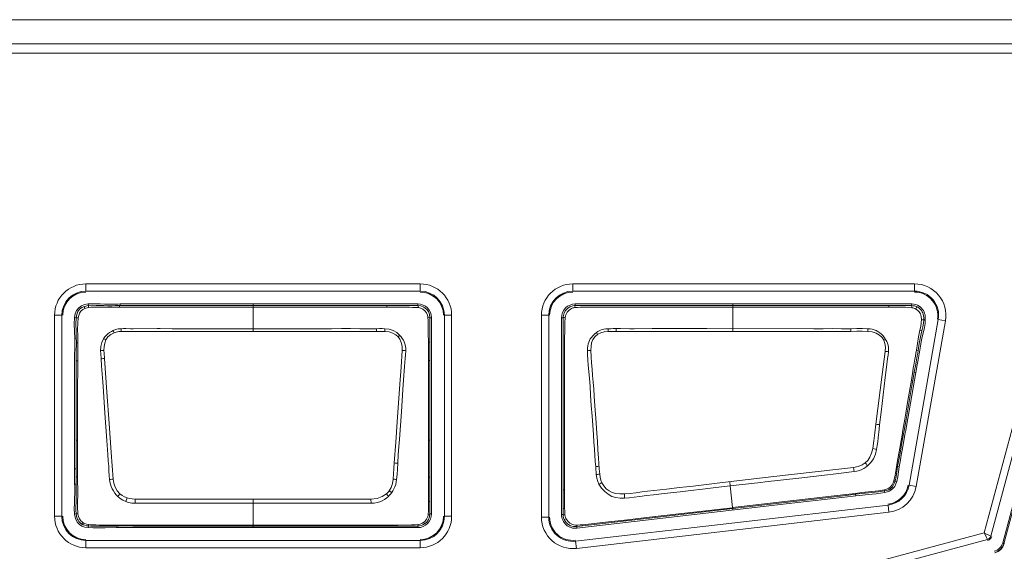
# Model space of a CAD drawing. Header units: millimetres. Extents: x 3925 to 5043, y -86 to 778.
# Tile 264 of 325: x 4816.37 to 4826.54, y 357.69 to 363.18. Entities that reach past the tile are written whole.
import ezdxf

# ---------------------------------------------------------------- set-up
doc = ezdxf.new("R2010")
doc.units = ezdxf.units.MM
doc.header["$LTSCALE"] = 46.255
doc.layers.add('A70-LETO-KEYDXF_CONTINUOUS_LINE', color=7, linetype='CONTINUOUS')
doc.layers.add('H30K-REAR-CODXF_CONTINUOUS_LINE', color=7, linetype='CONTINUOUS')

msp = doc.modelspace()

# ---------------------------------------------------------------- linework, layer by layer
at = {"layer": 'A70-LETO-KEYDXF_CONTINUOUS_LINE', "color": 7, "linetype": 'Continuous', "lineweight": 0}
for p, q in [((4817.0838, 360.2302), (4817.0819, 360.2467)), ((4817.4128, 360.2466), (4817.4131, 360.23)), ((4817.5817, 360.2466), (4817.5134, 360.2466)), ((4817.7119, 360.2468), (4817.5817, 360.2466)), ((4820.4838, 360.2468), (4817.7119, 360.2468)), ((4818.7838, 360.2468), (4818.7838, 359.9636)), ((4820.4838, 360.2468), (4820.4838, 360.2302)), ((4822.1089, 360.2468), (4824.5036, 360.2468)), ((4822.1089, 360.2468), (4822.1089, 360.2302)), ((4823.7338, 360.2468), (4823.7338, 359.9636)), ((4824.5036, 360.2468), (4824.7101, 360.2468)), ((4824.7101, 360.2468), (4824.816, 360.2468)), ((4825.5801, 360.2302), (4825.5813, 360.2467)), ((4817.4131, 360.23), (4817.365, 360.2292)), ((4817.4065, 360.2139), (4817.4063, 360.2299)), ((4817.6788, 360.2142), (4817.789, 360.2142)), ((4817.7881, 360.2302), (4817.679, 360.2301)), ((4818.0823, 360.23), (4817.7881, 360.2302)), ((4817.789, 360.2142), (4818.0833, 360.214)), ((4818.3876, 360.23), (4818.0823, 360.23)), ((4818.0833, 360.214), (4818.9454, 360.2141)), ((4820.4838, 360.2302), (4818.7838, 360.2301)), ((4820.2693, 360.2138), (4820.1659, 360.2141)), ((4822.1007, 360.23), (4822.0828, 360.2275)), ((4822.0944, 360.2083), (4822.1042, 360.2096)), ((4822.1089, 360.2302), (4822.1007, 360.23)), ((4822.1071, 360.2275), (4822.1089, 360.2302)), ((4822.1089, 360.2302), (4824.5047, 360.2301)), ((4822.3165, 360.2136), (4822.16, 360.2122)), ((4822.5073, 360.2142), (4822.3165, 360.2136)), ((4822.7166, 360.2141), (4822.5073, 360.2142)), ((4824.9299, 360.2142), (4823.2161, 360.2142)), ((4824.5047, 360.2301), (4824.7112, 360.2301)), ((4824.9939, 360.2142), (4824.9299, 360.2142)), ((4825.1541, 360.2141), (4824.9939, 360.2142)), ((4825.3942, 360.2124), (4825.2825, 360.2135)), ((4825.2918, 360.2302), (4825.3464, 360.2301)), ((4825.3464, 360.2301), (4825.3467, 360.2128)), ((4826.5201, 357.7818), (4827.1548, 360.1506)), ((4816.942, 360.1069), (4816.9584, 360.1048)), ((4820.6093, 360.1048), (4820.6092, 359.852)), ((4820.6093, 360.1048), (4820.6259, 360.1048)), ((4820.6259, 358.0798), (4820.6259, 360.1048)), ((4821.9668, 360.1048), (4821.9834, 360.1048)), ((4821.9668, 358.0731), (4821.9668, 360.1048)), ((4821.9835, 360.1088), (4821.9834, 360.1048)), ((4821.9835, 358.1366), (4821.9834, 360.1048)), ((4821.9839, 360.1153), (4821.9835, 360.1088)), ((4821.9936, 360.1084), (4822.005, 360.1098)), ((4825.7216, 360.0824), (4825.705, 360.083)), ((4826.531, 357.771), (4827.1651, 360.1373)), ((4817.349, 359.9499), (4817.3395, 359.9737)), ((4817.4226, 359.9916), (4817.4237, 359.9636)), ((4817.4237, 359.9636), (4819.0354, 359.9636)), ((4817.5452, 359.9912), (4817.5193, 359.9913)), ((4817.9497, 359.9916), (4817.823, 359.9918)), ((4818.269, 359.9916), (4817.9497, 359.9916)), ((4818.7379, 359.9916), (4818.269, 359.9916)), ((4819.5935, 359.9916), (4818.7379, 359.9916)), ((4820.0589, 359.9634), (4820.0587, 359.9914)), ((4820.1439, 359.9636), (4820.1451, 359.9916)), ((4820.5933, 359.852), (4820.5922, 359.9464)), ((4822.0009, 360.0206), (4821.9994, 359.838)), ((4822.4497, 359.9626), (4822.4483, 359.9905)), ((4822.5299, 359.992), (4822.53, 359.9642)), ((4823.7338, 359.9636), (4822.53, 359.9642)), ((4822.9039, 359.9919), (4823.0545, 359.9921)), ((4824.9535, 359.9636), (4824.9533, 359.9916)), ((4825.1289, 359.9916), (4825.1278, 359.9636)), ((4816.9426, 359.8873), (4816.9593, 359.8876)), ((4816.9598, 359.8467), (4816.9757, 359.847)), ((4816.9757, 359.847), (4816.9754, 359.8156)), ((4820.5933, 359.852), (4820.5932, 359.8115)), ((4820.5933, 359.852), (4820.6092, 359.852)), ((4820.6092, 359.852), (4820.6092, 359.6622)), ((4821.9994, 359.838), (4821.9989, 359.7466)), ((4816.9742, 359.7528), (4816.9737, 359.7211)), ((4821.9989, 359.7466), (4821.9983, 359.6138)), ((4825.6478, 359.7671), (4825.6292, 359.7703)), ((4816.942, 359.6328), (4816.9418, 359.685)), ((4816.9421, 359.569), (4816.942, 359.6328)), ((4816.9586, 359.658), (4816.9735, 359.6581)), ((4816.9737, 359.7211), (4816.9735, 359.7052)), ((4816.9735, 359.7052), (4816.9735, 359.5703)), ((4817.2207, 359.6092), (4817.2154, 359.6798)), ((4820.5942, 359.6621), (4820.6092, 359.6622)), ((4820.6092, 359.6622), (4820.6092, 358.0798)), ((4816.9417, 359.3439), (4816.9421, 359.569)), ((4816.9587, 359.595), (4816.9587, 359.4615)), ((4816.9735, 359.5703), (4816.973, 359.385)), ((4821.9983, 359.6138), (4821.9981, 359.4958)), ((4825.3216, 359.5948), (4825.3087, 359.4867)), ((4825.5776, 359.4595), (4825.5929, 359.5523)), ((4825.6081, 359.5416), (4825.5931, 359.4565)), ((4825.6228, 359.6258), (4825.6081, 359.5416)), ((4825.6245, 359.5387), (4825.6081, 359.5416)), ((4825.6386, 359.6198), (4825.6245, 359.5387)), ((4816.9587, 359.4615), (4816.9585, 358.8403)), ((4820.3374, 359.4641), (4820.3305, 359.3636)), ((4821.9981, 359.4958), (4821.9978, 359.0615)), ((4825.3087, 359.4867), (4825.2654, 359.129)), ((4825.5931, 359.4565), (4825.5775, 359.4595)), ((4816.9418, 358.7451), (4816.9417, 359.3439)), ((4816.973, 359.385), (4816.9728, 359.1806)), ((4820.3305, 359.3636), (4820.314, 359.1328)), ((4820.595, 358.8393), (4820.5948, 359.3872)), ((4816.9728, 359.1806), (4816.9727, 358.9569)), ((4820.314, 359.1328), (4820.2943, 358.8517)), ((4825.2654, 359.129), (4825.2493, 358.9987)), ((4817.2743, 358.8388), (4817.2546, 359.1194)), ((4821.9978, 359.0615), (4821.9978, 358.7505)), ((4825.5102, 359.0586), (4825.5208, 359.1206)), ((4816.9727, 358.9569), (4816.9727, 358.8403)), ((4816.9585, 358.8403), (4816.9727, 358.8403)), ((4816.9585, 358.8403), (4816.9588, 358.6423)), ((4816.9727, 358.8403), (4816.9731, 358.634)), ((4817.2851, 358.6915), (4817.2743, 358.8388)), ((4820.595, 358.8393), (4820.6092, 358.8393)), ((4825.4599, 358.7584), (4825.4736, 358.8389)), ((4825.4842, 358.8369), (4825.4736, 358.8389)), ((4820.5949, 358.6801), (4820.595, 358.7847)), ((4821.9978, 358.7505), (4821.9979, 358.6392)), ((4820.5947, 358.5401), (4820.5949, 358.6801)), ((4821.9979, 358.6392), (4821.9981, 358.4716)), ((4816.9419, 358.5459), (4816.9586, 358.5458)), ((4816.9729, 358.544), (4816.9725, 358.4832)), ((4820.5946, 358.4053), (4820.5947, 358.5401)), ((4824.9862, 358.5161), (4824.9592, 358.5126)), ((4824.9862, 358.516), (4824.9801, 358.559)), ((4825.4356, 358.5687), (4825.4201, 358.4658)), ((4825.4522, 358.566), (4825.4356, 358.5687)), ((4816.958, 358.4628), (4816.9725, 358.4628)), ((4816.9725, 358.4832), (4816.9725, 358.4628)), ((4820.5947, 358.4595), (4820.6092, 358.4595)), ((4821.9981, 358.4716), (4821.9986, 358.2976)), ((4824.4164, 358.4502), (4824.0691, 358.41)), ((4824.7114, 358.4842), (4824.4164, 358.4502)), ((4824.7713, 358.4913), (4824.7114, 358.4842)), ((4824.8823, 358.5044), (4824.7713, 358.4913)), ((4824.9592, 358.5126), (4824.8823, 358.5044)), ((4825.4201, 358.4658), (4825.4101, 358.4191)), ((4825.4101, 358.4191), (4825.4262, 358.4148)), ((4816.942, 358.3868), (4816.9586, 358.3871)), ((4820.1892, 358.3182), (4820.2143, 358.2999)), ((4820.5944, 358.3122), (4820.5946, 358.4053)), ((4821.9835, 358.3271), (4821.9984, 358.327)), ((4823.7036, 358.4113), (4823.7085, 358.3683)), ((4823.8018, 358.3791), (4823.7085, 358.3683)), ((4823.7085, 358.3683), (4823.7329, 358.144)), ((4824.0256, 358.405), (4823.8018, 358.3791)), ((4824.0691, 358.41), (4824.0256, 358.405)), ((4825.3046, 358.3001), (4825.3011, 358.3164)), ((4825.3672, 358.3239), (4825.3578, 358.3376)), ((4825.3625, 358.36), (4825.3723, 358.3493)), ((4817.4082, 358.2872), (4817.3874, 358.2602)), ((4817.4832, 358.2464), (4817.47, 358.2074)), ((4817.5659, 358.1893), (4817.5673, 358.2323)), ((4820.0004, 358.2323), (4817.5673, 358.2323)), ((4818.7838, 358.1893), (4818.7838, 358.2323)), ((4820.0004, 358.2323), (4820.0018, 358.1893)), ((4820.1595, 358.2873), (4820.1804, 358.2602)), ((4821.9986, 358.2976), (4821.9991, 358.2047)), ((4822.616, 358.2864), (4822.6184, 358.2435)), ((4823.7329, 358.144), (4824.9024, 358.2796)), ((4824.9034, 358.2706), (4823.7339, 358.1351)), ((4824.919, 358.2555), (4824.7093, 358.2311)), ((4824.9024, 358.2796), (4824.9034, 358.2706)), ((4825.0009, 358.2817), (4824.9034, 358.2706)), ((4825.0661, 358.2898), (4825.0009, 358.2817)), ((4825.0029, 358.265), (4825.0009, 358.2817)), ((4825.0653, 358.299), (4825.0988, 358.3031)), ((4825.0997, 358.2938), (4825.0661, 358.2898)), ((4825.0988, 358.3031), (4825.0997, 358.2938)), ((4817.6416, 358.1893), (4817.7472, 358.1892)), ((4817.7472, 358.1892), (4818.047, 358.1893)), ((4818.047, 358.1893), (4818.1469, 358.1893)), ((4818.1469, 358.1893), (4818.1827, 358.1893)), ((4818.1827, 358.1893), (4819.4543, 358.1893)), ((4818.7838, 357.9377), (4818.7838, 358.1893)), ((4819.5209, 358.1893), (4819.5852, 358.1893)), ((4819.5852, 358.1893), (4819.6473, 358.1893)), ((4819.6473, 358.1893), (4819.7938, 358.1892)), ((4819.7938, 358.1892), (4819.901, 358.1893)), ((4819.977, 358.1889), (4820.0018, 358.1893)), ((4821.9835, 358.1366), (4821.9994, 358.1368)), ((4821.9835, 358.0731), (4821.9835, 358.1366)), ((4821.9991, 358.2047), (4821.9994, 358.1368)), ((4824.1962, 358.1717), (4822.1252, 357.932)), ((4822.9328, 358.0513), (4823.7329, 358.1439)), ((4823.7338, 358.1351), (4822.9339, 358.0425)), ((4823.7338, 358.1355), (4823.7338, 358.144)), ((4823.7358, 358.1184), (4823.7338, 358.1351)), ((4823.7339, 358.1354), (4823.7339, 358.135)), ((4824.3756, 358.1925), (4824.1962, 358.1717)), ((4816.9585, 358.0797), (4816.9419, 358.0778)), ((4820.6259, 358.0798), (4820.6092, 358.0798)), ((4821.9835, 358.0731), (4821.9668, 358.0731)), ((4822.9339, 358.0425), (4822.1233, 357.9486)), ((4822.4831, 357.9998), (4822.5861, 358.0112)), ((4822.6299, 358.0073), (4822.6289, 358.016)), ((4822.7294, 358.0276), (4822.9328, 358.0513)), ((4822.9339, 358.0425), (4822.9329, 358.0512)), ((4817.0826, 357.9394), (4817.0839, 357.956)), ((4817.5117, 357.9548), (4817.4537, 357.9549)), ((4817.5117, 357.9548), (4817.5116, 357.9635)), ((4817.5968, 357.9631), (4817.5429, 357.9633)), ((4817.8246, 357.9631), (4817.5968, 357.9631)), ((4817.7058, 357.9545), (4817.7482, 357.9545)), ((4817.7482, 357.9545), (4817.8452, 357.9545)), ((4818.0121, 357.9377), (4817.7818, 357.9377)), ((4819.6235, 357.9631), (4817.8246, 357.9631)), ((4817.8452, 357.9545), (4820.0588, 357.9545)), ((4820.4838, 357.9377), (4818.0121, 357.9377)), ((4819.8349, 357.963), (4819.6235, 357.9631)), ((4820.0591, 357.9633), (4820.0588, 357.9545)), ((4820.4838, 357.9544), (4820.0588, 357.9545)), ((4820.4838, 357.9544), (4820.4838, 357.9377)), ((4822.1233, 357.9486), (4822.1252, 357.932)), ((4826.531, 357.771), (4826.5201, 357.7818))]:
    msp.add_line(p, q, dxfattribs=at)
for points in [[(4816.942, 360.1069), (4816.9491, 360.1453), (4816.9628, 360.1793), (4816.9838, 360.2065), (4817.0111, 360.2266), (4817.0444, 360.2399), (4817.0819, 360.2467)], [(4817.0819, 360.2467), (4817.1186, 360.2492), (4817.1595, 360.249), (4817.2045, 360.2472), (4817.2494, 360.2458), (4817.2897, 360.2453), (4817.3257, 360.2454), (4817.358, 360.2457), (4817.387, 360.2462), (4817.4128, 360.2467)], [(4817.5134, 360.2466), (4817.458, 360.2469), (4817.4344, 360.2469), (4817.4128, 360.2467)], [(4824.816, 360.2468), (4825.1274, 360.2468), (4825.2825, 360.2469)], [(4825.2825, 360.2469), (4825.3323, 360.2468), (4825.3887, 360.2466), (4825.4515, 360.2475), (4825.5187, 360.2488), (4825.5813, 360.2467)], [(4825.5813, 360.2467), (4825.602, 360.2446), (4825.6232, 360.24), (4825.6409, 360.2332), (4825.6569, 360.2243), (4825.6704, 360.2143), (4825.6826, 360.203), (4825.6929, 360.191), (4825.702, 360.1779), (4825.7093, 360.1639), (4825.7147, 360.1489), (4825.7185, 360.133), (4825.7208, 360.1169), (4825.7217, 360.0996), (4825.7216, 360.0824)], [(4817.0428, 360.2222), (4817.0169, 360.2108), (4816.9934, 360.1928), (4816.9752, 360.1676), (4816.9642, 360.1375), (4816.9584, 360.1048)], [(4816.9793, 360.1034), (4816.9848, 360.1282), (4816.9937, 360.1515), (4817.0072, 360.172), (4817.0249, 360.1879), (4817.047, 360.1996)], [(4817.047, 360.1996), (4817.0447, 360.2086), (4817.0432, 360.2156), (4817.0426, 360.2203), (4817.0428, 360.2222)], [(4817.0428, 360.2222), (4817.0558, 360.2256), (4817.0695, 360.2282), (4817.0838, 360.2302)], [(4817.0845, 360.2097), (4817.0702, 360.2068), (4817.0574, 360.2033), (4817.0458, 360.1991)], [(4817.0845, 360.2097), (4817.0837, 360.2204), (4817.0835, 360.2275), (4817.0838, 360.2302)], [(4817.0838, 360.2302), (4817.1244, 360.2327), (4817.1628, 360.2323), (4817.2035, 360.2306), (4817.2429, 360.2293), (4817.2834, 360.2287), (4817.3241, 360.2287), (4817.365, 360.2292)], [(4817.0845, 360.2097), (4817.1098, 360.2131), (4817.1386, 360.2146), (4817.1706, 360.2147), (4817.2062, 360.2136), (4817.2455, 360.2126), (4817.289, 360.2122), (4817.3329, 360.2125), (4817.3719, 360.2132), (4817.4065, 360.2139)], [(4817.4065, 360.2139), (4817.431, 360.2142), (4817.4562, 360.2143)], [(4817.4602, 360.2303), (4817.4358, 360.2302), (4817.4131, 360.23)], [(4817.4562, 360.2143), (4817.515, 360.214), (4817.5499, 360.2139), (4817.6788, 360.2142)], [(4817.679, 360.2301), (4817.5521, 360.2299), (4817.5179, 360.23), (4817.4602, 360.2303)], [(4818.7838, 360.2301), (4818.6403, 360.2301), (4818.3876, 360.23)], [(4818.9454, 360.2141), (4819.3421, 360.2141), (4819.8359, 360.2143)], [(4819.8359, 360.2143), (4819.8923, 360.2142), (4819.9427, 360.2142), (4819.9874, 360.2139), (4820.027, 360.2139), (4820.0622, 360.2143), (4820.0934, 360.2143), (4820.1209, 360.2145), (4820.1449, 360.2144), (4820.1659, 360.2141)], [(4820.1653, 360.2301), (4820.1655, 360.2281), (4820.1657, 360.2227), (4820.1659, 360.2141)], [(4820.4895, 360.2089), (4820.4594, 360.2107), (4820.4298, 360.2119), (4820.3982, 360.2127), (4820.3676, 360.2132), (4820.335, 360.2134), (4820.2693, 360.2138)], [(4820.4895, 360.2089), (4820.4879, 360.2201), (4820.486, 360.2274), (4820.4838, 360.2302)], [(4820.6093, 360.1048), (4820.6051, 360.1369), (4820.5926, 360.1673), (4820.5725, 360.1935), (4820.5463, 360.2136), (4820.516, 360.226), (4820.4838, 360.2302)], [(4820.5876, 360.1103), (4820.5834, 360.1318), (4820.5728, 360.1545), (4820.5563, 360.1756), (4820.5355, 360.1927), (4820.5123, 360.2041), (4820.4895, 360.2089)], [(4822.0828, 360.2275), (4822.0532, 360.2172), (4822.0281, 360.2008), (4822.0078, 360.1792), (4821.9936, 360.1544), (4821.9857, 360.1289), (4821.9839, 360.1153)], [(4822.005, 360.1098), (4822.007, 360.1221), (4822.0111, 360.1353), (4822.0174, 360.1494)], [(4822.0174, 360.1494), (4822.0255, 360.1624), (4822.0349, 360.1739), (4822.046, 360.1844), (4822.0587, 360.1937), (4822.0715, 360.2007), (4822.0834, 360.2055), (4822.0944, 360.2083)], [(4822.1042, 360.2096), (4822.1055, 360.2204), (4822.1071, 360.2275)], [(4822.16, 360.2122), (4822.1305, 360.2112), (4822.1042, 360.2096)], [(4823.2161, 360.2142), (4823.1133, 360.2142), (4823.0192, 360.2142), (4822.7166, 360.2141)], [(4824.7112, 360.2301), (4824.8177, 360.2301), (4825.0639, 360.2302)], [(4825.0639, 360.2302), (4825.1593, 360.2301), (4825.2918, 360.2302)], [(4825.2825, 360.2135), (4825.2504, 360.2137), (4825.1541, 360.2141)], [(4825.3464, 360.2301), (4825.389, 360.2299), (4825.431, 360.2304), (4825.4693, 360.2314), (4825.5088, 360.2321), (4825.5441, 360.2319), (4825.5801, 360.2302)], [(4825.581, 360.2078), (4825.5505, 360.2115), (4825.5165, 360.2129), (4825.4791, 360.2132), (4825.4383, 360.2128), (4825.3942, 360.2124)], [(4825.5801, 360.2302), (4825.5954, 360.2288), (4825.6091, 360.2266), (4825.6212, 360.2234), (4825.6323, 360.219)], [(4825.5801, 360.2302), (4825.5809, 360.2273), (4825.5812, 360.2197), (4825.581, 360.2078)], [(4825.623, 360.1941), (4825.6138, 360.1983), (4825.6035, 360.2019), (4825.5923, 360.2052), (4825.581, 360.2078)], [(4825.6233, 360.1939), (4825.6271, 360.204), (4825.6298, 360.2119), (4825.6312, 360.2173), (4825.6311, 360.2196)], [(4825.6233, 360.1939), (4825.6406, 360.1823), (4825.6569, 360.1655), (4825.6702, 360.1432), (4825.678, 360.116), (4825.6805, 360.0854)], [(4825.6323, 360.219), (4825.6451, 360.2122), (4825.6578, 360.2033), (4825.6701, 360.1922), (4825.6807, 360.1799), (4825.6891, 360.1672), (4825.6955, 360.1541), (4825.7002, 360.1398), (4825.7033, 360.1233), (4825.705, 360.1044), (4825.705, 360.083)], [(4816.9426, 359.8873), (4816.9395, 359.9651), (4816.9376, 360.0376), (4816.942, 360.1069)], [(4816.9593, 359.8876), (4816.9561, 359.9653), (4816.9542, 360.038), (4816.9584, 360.1048)], [(4816.9584, 360.1048), (4816.9611, 360.1049), (4816.9682, 360.1045), (4816.9793, 360.1034)], [(4816.9793, 360.1034), (4816.9734, 360.0472), (4816.9727, 359.9857), (4816.9747, 359.9189), (4816.9757, 359.847)], [(4820.5876, 360.1103), (4820.599, 360.1088), (4820.6065, 360.1069), (4820.6093, 360.1048)], [(4820.5922, 359.9464), (4820.5915, 359.9889), (4820.5904, 360.0325), (4820.5892, 360.0711), (4820.5876, 360.1103)], [(4821.9834, 360.1048), (4821.9862, 360.1067), (4821.9936, 360.1084)], [(4822.0022, 360.0704), (4822.0013, 360.0469), (4822.0009, 360.0206)], [(4822.005, 360.1098), (4822.0035, 360.0914), (4822.0022, 360.0704)], [(4825.7216, 360.0824), (4825.7186, 360.046), (4825.7117, 360.0049), (4825.7013, 359.9593), (4825.6892, 359.9081), (4825.679, 359.8563), (4825.6714, 359.8103), (4825.665, 359.7694), (4825.6589, 359.7329)], [(4825.6667, 359.9749), (4825.6744, 360.0136), (4825.6792, 360.0504), (4825.6805, 360.0854)], [(4825.705, 360.083), (4825.7019, 360.0837), (4825.6935, 360.0845), (4825.6805, 360.0854)], [(4825.705, 360.083), (4825.702, 360.047), (4825.6956, 360.0091), (4825.6867, 359.9695)], [(4817.2414, 359.8878), (4817.2544, 359.9059), (4817.2696, 359.923), (4817.2858, 359.9383), (4817.3029, 359.9519), (4817.3207, 359.9638), (4817.3395, 359.9737)], [(4817.3489, 359.9498), (4817.3148, 359.9329), (4817.2861, 359.9083), (4817.2656, 359.8767)], [(4817.3395, 359.9737), (4817.3649, 359.9832), (4817.3928, 359.9891), (4817.4226, 359.9916)], [(4817.3489, 359.9498), (4817.372, 359.9569), (4817.3971, 359.9615), (4817.4237, 359.9636)], [(4817.5193, 359.9913), (4817.4702, 359.9919), (4817.4457, 359.9921), (4817.4226, 359.9916)], [(4817.823, 359.9918), (4817.793, 359.9918), (4817.5452, 359.9912)], [(4819.0354, 359.9636), (4819.4895, 359.9636), (4819.6939, 359.9637), (4819.8837, 359.9637), (4820.0589, 359.9634)], [(4820.0587, 359.9914), (4819.9714, 359.9914), (4819.8849, 359.9917), (4819.7905, 359.9918), (4819.6957, 359.9918), (4819.5935, 359.9916)], [(4820.1451, 359.9916), (4820.1171, 359.9921), (4820.0883, 359.9918), (4820.0587, 359.9914)], [(4820.1439, 359.9636), (4820.1163, 359.9641), (4820.088, 359.9638), (4820.0589, 359.9634)], [(4820.1439, 359.9636), (4820.1878, 359.9586), (4820.226, 359.947), (4820.2576, 359.9297), (4820.2813, 359.9086)], [(4820.1451, 359.9916), (4820.1884, 359.9867), (4820.2295, 359.973), (4820.2663, 359.9509), (4820.2984, 359.9227)], [(4822.2357, 359.7644), (4822.2364, 359.7911), (4822.2385, 359.815), (4822.2424, 359.8359), (4822.2477, 359.854), (4822.2546, 359.8701), (4822.2633, 359.8854), (4822.275, 359.9007), (4822.29, 359.9167), (4822.3074, 359.9335), (4822.3274, 359.9515)], [(4822.3274, 359.9515), (4822.3417, 359.9623), (4822.3558, 359.9708), (4822.3702, 359.9773), (4822.3861, 359.9823), (4822.4045, 359.9861), (4822.4252, 359.9888), (4822.4483, 359.9906)], [(4822.3411, 359.9333), (4822.3363, 359.9397), (4822.3318, 359.9458), (4822.3274, 359.9515)], [(4822.4497, 359.9626), (4822.4084, 359.9593), (4822.3717, 359.9501), (4822.341, 359.9333)], [(4822.4483, 359.9906), (4822.4743, 359.9914), (4822.5013, 359.9918), (4822.5285, 359.992)], [(4822.53, 359.9642), (4822.5028, 359.964), (4822.476, 359.9635), (4822.4497, 359.9626)], [(4822.5285, 359.992), (4822.5769, 359.9919), (4822.6703, 359.9915)], [(4822.6703, 359.9915), (4822.717, 359.9915), (4822.9039, 359.9919)], [(4823.0545, 359.9921), (4823.2553, 359.992), (4823.359, 359.9919)], [(4823.359, 359.9919), (4823.4661, 359.9918), (4824.5719, 359.9916)], [(4823.7338, 359.9636), (4824.3717, 359.9636), (4824.6699, 359.9637), (4824.9535, 359.9636)], [(4824.5719, 359.9916), (4824.6673, 359.9917), (4824.7628, 359.9918), (4824.8582, 359.9915), (4824.9533, 359.9916)], [(4824.9533, 359.9916), (4825.0141, 359.9923), (4825.0729, 359.9927), (4825.1289, 359.9916)], [(4825.1278, 359.9636), (4825.0714, 359.9647), (4825.0133, 359.9643), (4824.9535, 359.9636)], [(4825.2923, 359.8726), (4825.2755, 359.8998), (4825.2495, 359.9244), (4825.2153, 359.9445), (4825.1744, 359.9585), (4825.1278, 359.9636)], [(4825.1289, 359.9916), (4825.1525, 359.99), (4825.1741, 359.9865), (4825.1944, 359.9807), (4825.2139, 359.9728), (4825.233, 359.9627), (4825.2515, 359.9499), (4825.2692, 359.9345), (4825.2857, 359.9168), (4825.3003, 359.8984), (4825.312, 359.8814)], [(4825.6293, 359.7703), (4825.6396, 359.8398), (4825.652, 359.908), (4825.6667, 359.9749)], [(4825.6867, 359.9695), (4825.6718, 359.9063), (4825.6592, 359.8387), (4825.6478, 359.767)], [(4825.6867, 359.9695), (4825.6842, 359.9703), (4825.6774, 359.9721), (4825.6667, 359.9749)], [(4816.9428, 359.7823), (4816.9431, 359.8137), (4816.9431, 359.8486), (4816.9426, 359.8873)], [(4816.9598, 359.8467), (4816.9597, 359.811), (4816.9593, 359.7793), (4816.9586, 359.7264)], [(4816.9591, 359.8876), (4816.9595, 359.8739), (4816.9597, 359.8602), (4816.9598, 359.8467)], [(4817.2414, 359.8878), (4817.2218, 359.8496), (4817.2111, 359.8076), (4817.2093, 359.7638)], [(4817.2657, 359.8767), (4817.2572, 359.8808), (4817.249, 359.8846), (4817.2414, 359.8878)], [(4817.2443, 359.7668), (4817.2454, 359.8068), (4817.2526, 359.8437), (4817.2656, 359.8767)], [(4820.2813, 359.9086), (4820.2871, 359.9136), (4820.2929, 359.9184), (4820.2984, 359.9227)], [(4820.2813, 359.9086), (4820.2992, 359.8825), (4820.3133, 359.8497), (4820.3218, 359.811), (4820.3234, 359.7668)], [(4820.2988, 359.9223), (4820.312, 359.9075), (4820.3236, 359.8919), (4820.3346, 359.8739), (4820.3437, 359.855), (4820.3512, 359.8339), (4820.3561, 359.8118), (4820.3584, 359.7874), (4820.3584, 359.7638)], [(4822.341, 359.9333), (4822.314, 359.9096), (4822.2916, 359.8799), (4822.2775, 359.8447), (4822.2716, 359.8062), (4822.2706, 359.7662)], [(4825.312, 359.8814), (4825.3057, 359.8787), (4825.2991, 359.8757), (4825.2923, 359.8726)], [(4825.3083, 359.7576), (4825.3101, 359.8003), (4825.3041, 359.839), (4825.2923, 359.8726)], [(4825.312, 359.8814), (4825.3233, 359.8603), (4825.3313, 359.8405), (4825.3371, 359.8198), (4825.3407, 359.798), (4825.3418, 359.7762), (4825.3406, 359.7527)], [(4816.9418, 359.685), (4816.9417, 359.7075), (4816.942, 359.7299), (4816.9428, 359.7823)], [(4816.9754, 359.8156), (4816.9748, 359.7841), (4816.9742, 359.7528)], [(4817.2093, 359.7638), (4817.2196, 359.765), (4817.2315, 359.7661), (4817.2443, 359.7668)], [(4817.2094, 359.7638), (4817.2109, 359.7364), (4817.2156, 359.6798)], [(4817.2443, 359.7668), (4817.246, 359.7398), (4817.2507, 359.6841)], [(4820.2709, 359.0316), (4820.2984, 359.4187), (4820.3103, 359.5929), (4820.3234, 359.7668)], [(4820.3234, 359.7668), (4820.3361, 359.7661), (4820.348, 359.7651), (4820.3584, 359.7638)], [(4820.3584, 359.7638), (4820.3557, 359.7232), (4820.3525, 359.6844), (4820.3494, 359.6428), (4820.3465, 359.6012), (4820.3374, 359.4641)], [(4820.5932, 359.8115), (4820.5937, 359.7941), (4820.5937, 359.7775), (4820.5939, 359.7591), (4820.5942, 359.7401), (4820.5941, 359.7228), (4820.5945, 359.7048), (4820.5942, 359.6621)], [(4822.2706, 359.7662), (4822.2579, 359.7659), (4822.246, 359.7653), (4822.2357, 359.7644)], [(4822.2961, 358.9005), (4822.2821, 359.0901), (4822.2746, 359.1983), (4822.2677, 359.3037), (4822.2612, 359.3965), (4822.2548, 359.4781), (4822.2487, 359.5499), (4822.2433, 359.6137), (4822.239, 359.6705), (4822.2364, 359.7205), (4822.2357, 359.7644)], [(4822.2706, 359.7662), (4822.2726, 359.7018), (4822.277, 359.6376), (4822.2824, 359.5734), (4822.288, 359.5093), (4822.2939, 359.4382), (4822.2992, 359.367), (4822.3041, 359.2958), (4822.3142, 359.1463)], [(4825.2109, 359.005), (4825.2773, 359.5189), (4825.3083, 359.7576)], [(4825.3406, 359.7527), (4825.3309, 359.7545), (4825.32, 359.7561), (4825.3083, 359.7576)], [(4825.3406, 359.7527), (4825.3372, 359.7196), (4825.3328, 359.6823), (4825.3216, 359.5948)], [(4825.6029, 359.6144), (4825.6134, 359.6763), (4825.6188, 359.7075), (4825.6242, 359.7388), (4825.6293, 359.7703)], [(4825.6478, 359.767), (4825.643, 359.7386), (4825.638, 359.7105), (4825.6228, 359.6258)], [(4816.9586, 359.7264), (4816.9584, 359.7045), (4816.9587, 359.595)], [(4817.2507, 359.6841), (4817.2379, 359.6829), (4817.226, 359.6815), (4817.2156, 359.6798)], [(4817.2507, 359.6841), (4817.2751, 359.3355), (4817.2982, 359.0118), (4817.3194, 358.7129), (4817.3382, 358.4391)], [(4820.5948, 359.3872), (4820.5947, 359.4852), (4820.5944, 359.5737), (4820.5941, 359.6621)], [(4825.6589, 359.7329), (4825.6477, 359.6709), (4825.6386, 359.6198)], [(4817.2546, 359.1194), (4817.2387, 359.3425), (4817.2318, 359.4422), (4817.2207, 359.6092)], [(4825.6245, 359.5387), (4825.5269, 358.9853), (4825.5189, 358.9399), (4825.5117, 358.899)], [(4825.5929, 359.5523), (4825.5979, 359.5833), (4825.6029, 359.6144)], [(4825.5208, 359.1206), (4825.5424, 359.2495), (4825.5776, 359.4595)], [(4825.5931, 359.4565), (4825.5804, 359.3847), (4825.5224, 359.0556)], [(4822.3142, 359.1463), (4822.3197, 359.0681), (4822.3312, 358.9117)], [(4820.2409, 358.6054), (4820.256, 358.8186), (4820.2709, 359.0316)], [(4825.4736, 358.8389), (4825.4821, 358.8917), (4825.4909, 358.9444), (4825.5102, 359.0586)], [(4825.5224, 359.0556), (4825.5022, 358.9417), (4825.4931, 358.8894), (4825.4842, 358.8369)], [(4825.1788, 358.7535), (4825.191, 358.8334), (4825.2006, 358.9173), (4825.2109, 359.005)], [(4825.2109, 359.005), (4825.2253, 359.003), (4825.2384, 359.0008), (4825.2493, 358.9987)], [(4825.2493, 358.9987), (4825.244, 358.9532), (4825.2346, 358.8654)], [(4820.2943, 358.8517), (4820.2887, 358.7742), (4820.2823, 358.6882), (4820.2764, 358.6023)], [(4820.595, 358.7847), (4820.595, 358.812), (4820.595, 358.8393)], [(4822.307, 358.7477), (4822.3019, 358.8199), (4822.2961, 358.9005)], [(4822.3312, 358.9117), (4822.3374, 358.8265), (4822.3433, 358.7412), (4822.3491, 358.656), (4822.3569, 358.5437)], [(4825.2346, 358.8654), (4825.2298, 358.8229), (4825.2247, 358.7841), (4825.2182, 358.7448)], [(4825.4842, 358.8369), (4825.473, 358.7722), (4825.4608, 358.706), (4825.4479, 358.6382), (4825.4356, 358.5687)], [(4825.5117, 358.899), (4825.497, 358.8122), (4825.4903, 358.7742), (4825.4839, 358.7385), (4825.4771, 358.7024), (4825.4695, 358.6626), (4825.4611, 358.6172), (4825.4522, 358.566)], [(4816.9419, 358.5459), (4816.9421, 358.5875), (4816.9421, 358.6345), (4816.9418, 358.7451)], [(4822.3195, 358.5671), (4822.3157, 358.6216), (4822.307, 358.7477)], [(4825.1022, 358.6062), (4825.1281, 358.6311), (4825.1504, 358.6647), (4825.1673, 358.7059), (4825.1788, 358.7535)], [(4825.2182, 358.7448), (4825.2062, 358.6951), (4825.1867, 358.6494), (4825.1588, 358.6094), (4825.1248, 358.5755)], [(4825.2182, 358.7448), (4825.2075, 358.7475), (4825.1939, 358.7505), (4825.1788, 358.7535)], [(4825.398, 358.4214), (4825.4114, 358.4797), (4825.4212, 358.5431), (4825.4326, 358.6107), (4825.4599, 358.7584)], [(4816.9588, 358.6423), (4816.9587, 358.592), (4816.958, 358.4628)], [(4816.9731, 358.634), (4816.9731, 358.5665), (4816.9729, 358.544)], [(4817.3029, 358.4346), (4817.2992, 358.4748), (4817.2963, 358.5203), (4817.2932, 358.5712), (4817.2896, 358.6281), (4817.2851, 358.6915)], [(4816.9419, 358.5459), (4816.9415, 358.4927), (4816.9413, 358.4668), (4816.9414, 358.4409), (4816.9416, 358.4139), (4816.9425, 358.3424)], [(4820.2295, 358.4391), (4820.2342, 358.4928), (4820.2376, 358.5483), (4820.2409, 358.6054)], [(4820.2408, 358.6054), (4820.2538, 358.6045), (4820.2659, 358.6035), (4820.2764, 358.6024)], [(4820.2764, 358.6023), (4820.2729, 358.5426), (4820.2694, 358.4867), (4820.2647, 358.4346)], [(4822.3195, 358.5674), (4822.3298, 358.5686), (4822.3418, 358.5697), (4822.3549, 358.5707)], [(4822.3262, 358.4865), (4822.3238, 358.5118), (4822.3216, 358.5382), (4822.3195, 358.5671)], [(4822.3569, 358.5437), (4822.3589, 358.5171), (4822.3614, 358.4909)], [(4823.627, 358.4024), (4824.1591, 358.4641), (4824.5846, 358.513), (4824.9801, 358.5589)], [(4824.9801, 358.5589), (4825.0277, 358.5692), (4825.0687, 358.5853), (4825.1022, 358.6062)], [(4825.1248, 358.5755), (4825.1071, 358.5618), (4825.0874, 358.5493), (4825.0654, 358.538), (4825.0414, 358.5286), (4825.015, 358.5213), (4824.9862, 358.5161)], [(4825.1248, 358.5755), (4825.1184, 358.5844), (4825.1107, 358.5949), (4825.1022, 358.6062)], [(4825.4522, 358.566), (4825.4441, 358.513), (4825.4365, 358.4627), (4825.4262, 358.4148)], [(4816.958, 358.4628), (4816.9581, 358.4378), (4816.9583, 358.4126), (4816.9591, 358.3486)], [(4816.973, 358.408), (4816.9727, 358.4359), (4816.9725, 358.4628)], [(4817.3029, 358.4346), (4817.3132, 358.4361), (4817.3252, 358.4376), (4817.3382, 358.4391)], [(4817.3029, 358.4346), (4817.3064, 358.4093), (4817.3116, 358.3855), (4817.319, 358.3627), (4817.3293, 358.3393), (4817.3419, 358.3167), (4817.3567, 358.2953), (4817.3722, 358.2762), (4817.3874, 358.2602)], [(4817.4082, 358.2873), (4817.3793, 358.3172), (4817.3586, 358.3542), (4817.3451, 358.3953), (4817.3382, 358.4391)], [(4820.2295, 358.4391), (4820.2217, 358.3923), (4820.208, 358.3517), (4820.1892, 358.3183)], [(4820.2647, 358.4346), (4820.2612, 358.4091), (4820.2554, 358.3829), (4820.2477, 358.36), (4820.2377, 358.3378), (4820.2269, 358.3187), (4820.2143, 358.2999)], [(4820.2296, 358.4391), (4820.2424, 358.4376), (4820.2544, 358.4361), (4820.2648, 358.4346)], [(4822.3614, 358.4909), (4822.3486, 358.4895), (4822.3366, 358.488), (4822.3262, 358.4865)], [(4822.3531, 358.3865), (4822.3403, 358.4157), (4822.3315, 358.4493), (4822.3262, 358.4865)], [(4822.3828, 358.4009), (4822.3727, 358.4278), (4822.3658, 358.4579), (4822.3614, 358.4909)], [(4825.3626, 358.3602), (4825.3782, 358.3781), (4825.3898, 358.3988), (4825.398, 358.4214)], [(4825.4262, 358.4148), (4825.4179, 358.3886), (4825.4054, 358.3631), (4825.388, 358.3414), (4825.3672, 358.3239)], [(4825.4101, 358.4191), (4825.4046, 358.4007), (4825.3983, 358.3849), (4825.3912, 358.3718), (4825.3828, 358.3603), (4825.3723, 358.3493)], [(4825.4101, 358.4191), (4825.4085, 358.4192), (4825.4044, 358.42), (4825.398, 358.4214)], [(4816.9419, 358.0778), (4816.9386, 358.134), (4816.9394, 358.1885), (4816.9416, 358.2411), (4816.9426, 358.2932), (4816.9425, 358.3424)], [(4816.9585, 358.0797), (4816.9556, 358.1189), (4816.9552, 358.1568), (4816.9564, 358.196), (4816.958, 358.2338), (4816.9591, 358.2721), (4816.9594, 358.3105), (4816.9591, 358.3486)], [(4816.9759, 358.0807), (4816.9732, 358.1034), (4816.9715, 358.1288), (4816.9708, 358.1571), (4816.9713, 358.1884), (4816.9725, 358.2228), (4816.9736, 358.2609), (4816.9742, 358.3024), (4816.9739, 358.3421), (4816.973, 358.408)], [(4820.1892, 358.3183), (4820.1807, 358.3075), (4820.1708, 358.2971), (4820.1596, 358.2873)], [(4820.5941, 358.2076), (4820.5943, 358.2437), (4820.5943, 358.2794), (4820.5944, 358.3122)], [(4822.3828, 358.4009), (4822.3721, 358.3958), (4822.362, 358.3909), (4822.3531, 358.3865)], [(4822.6184, 358.2434), (4822.5728, 358.2429), (4822.5286, 358.2476), (4822.4865, 358.2604), (4822.4478, 358.2821), (4822.4127, 358.311), (4822.3808, 358.3457), (4822.3531, 358.3865)], [(4822.3828, 358.4009), (4822.4022, 358.3677), (4822.4273, 358.3399), (4822.4571, 358.3177), (4822.4909, 358.3008), (4822.5286, 358.2898), (4822.5704, 358.2854), (4822.616, 358.2864)], [(4822.616, 358.2864), (4822.6756, 358.2915), (4822.7349, 358.2987), (4822.7941, 358.3062), (4822.8534, 358.3134), (4822.9185, 358.321), (4822.9837, 358.3282), (4823.0488, 358.3354), (4823.1848, 358.3505)], [(4823.7085, 358.3684), (4823.5581, 358.3507), (4823.4224, 358.3347), (4823.3004, 358.3204), (4823.1901, 358.3077), (4823.0902, 358.2965), (4822.9995, 358.2866), (4822.9173, 358.2774), (4822.8431, 358.2688), (4822.7765, 358.2605), (4822.7173, 358.253), (4822.6648, 358.247), (4822.6184, 358.2434)], [(4823.1848, 358.3505), (4823.2556, 358.3587), (4823.3265, 358.3669), (4823.627, 358.4024)], [(4825.0988, 358.3031), (4825.1711, 358.3104), (4825.2382, 358.3173), (4825.2994, 358.3285)], [(4825.3011, 358.3164), (4825.2385, 358.3066), (4825.1711, 358.3006), (4825.0997, 358.2938)], [(4825.2994, 358.3285), (4825.3224, 358.3353), (4825.3439, 358.3456), (4825.3626, 358.3602)], [(4825.3011, 358.3164), (4825.3011, 358.318), (4825.3005, 358.3221), (4825.2994, 358.3285)], [(4825.3578, 358.3376), (4825.3412, 358.3284), (4825.3221, 358.3216), (4825.3011, 358.3164)], [(4825.3672, 358.3239), (4825.3491, 358.3136), (4825.3279, 358.3059), (4825.3046, 358.3001)], [(4825.3723, 358.3493), (4825.3675, 358.3451), (4825.3627, 358.3412), (4825.3578, 358.3376)], [(4817.4699, 358.2074), (4817.4393, 358.222), (4817.4117, 358.2397), (4817.3871, 358.2604)], [(4817.4082, 358.2873), (4817.4316, 358.2708), (4817.4566, 358.2572), (4817.4831, 358.2464)], [(4817.4831, 358.2464), (4817.5089, 358.2392), (4817.537, 358.2345), (4817.5673, 358.2323)], [(4820.1596, 358.2873), (4820.1162, 358.2597), (4820.0627, 358.2401), (4820.0004, 358.2323)], [(4820.0018, 358.1893), (4820.0345, 358.1919), (4820.0642, 358.1971), (4820.0916, 358.2051), (4820.1174, 358.2161), (4820.1415, 358.2297), (4820.1628, 358.2449), (4820.1804, 358.2602)], [(4820.1804, 358.2602), (4820.1914, 358.2717), (4820.2029, 358.285), (4820.2143, 358.2999)], [(4824.7093, 358.2311), (4824.593, 358.2176), (4824.527, 358.21), (4824.3756, 358.1925)], [(4824.9024, 358.2796), (4824.968, 358.287), (4824.9999, 358.2907), (4825.0653, 358.299)], [(4825.0029, 358.265), (4824.9779, 358.2621), (4824.919, 358.2555)], [(4825.3046, 358.3001), (4825.2579, 358.2921), (4825.2128, 358.2872), (4825.1726, 358.2839), (4825.1365, 358.2808), (4825.104, 358.2774), (4825.0747, 358.274), (4825.0029, 358.265)], [(4817.5659, 358.1893), (4817.5309, 358.1921), (4817.4989, 358.1981), (4817.4699, 358.2074)], [(4817.5659, 358.1893), (4817.5907, 358.1889), (4817.6416, 358.1893)], [(4819.4543, 358.1893), (4819.4876, 358.1893), (4819.5209, 358.1893)], [(4819.901, 358.1893), (4819.9261, 358.1893), (4819.977, 358.1889)], [(4820.5911, 358.0745), (4820.5926, 358.1161), (4820.5935, 358.1605), (4820.5941, 358.2076)], [(4820.5941, 358.2076), (4820.6021, 358.2072), (4820.6072, 358.2068), (4820.6092, 358.2063)], [(4821.9994, 358.1368), (4821.9995, 358.1133), (4822.0001, 358.0908), (4822.0017, 358.0693)], [(4817.0826, 357.9394), (4817.0479, 357.9442), (4817.0178, 357.9544), (4816.9925, 357.9708), (4816.9728, 357.9912), (4816.9572, 358.016), (4816.9472, 358.0455), (4816.9419, 358.0778)], [(4816.9585, 358.0797), (4816.9607, 358.0796), (4816.9666, 358.0799), (4816.9759, 358.0807)], [(4816.9585, 358.0797), (4816.9613, 358.0595), (4816.9653, 358.0418), (4816.9706, 358.0266), (4816.9773, 358.0134), (4816.9858, 358.0014), (4816.9954, 357.9908), (4817.0056, 357.9815), (4817.0155, 357.9744)], [(4817.0235, 357.9927), (4817.0068, 358.0077), (4816.9922, 358.0277), (4816.9819, 358.0523), (4816.976, 358.0807)], [(4820.5911, 358.0745), (4820.5899, 358.064), (4820.587, 358.0522), (4820.582, 358.0394), (4820.5746, 358.0259), (4820.566, 358.0137), (4820.5562, 358.0029), (4820.5444, 357.9927)], [(4820.5534, 357.9754), (4820.5772, 357.9959), (4820.5948, 358.0213), (4820.6057, 358.0499), (4820.6092, 358.0798)], [(4820.5911, 358.0745), (4820.6007, 358.076), (4820.6069, 358.0778), (4820.6092, 358.0798)], [(4821.9835, 358.0731), (4821.9858, 358.0717), (4821.992, 358.0704), (4822.0017, 358.0693)], [(4821.9944, 358.0218), (4821.9885, 358.0379), (4821.9847, 358.0551), (4821.9835, 358.0731)], [(4822.0146, 358.0282), (4822.0042, 358.0243), (4821.9973, 358.0221), (4821.9944, 358.0218)], [(4822.1233, 357.9486), (4822.0917, 357.9489), (4822.0611, 357.9571), (4822.0336, 357.9728), (4822.0109, 357.9948), (4821.9944, 358.0218)], [(4822.0017, 358.0693), (4822.004, 358.0564), (4822.0084, 358.0423), (4822.0142, 358.029)], [(4822.1146, 357.9646), (4822.0948, 357.9668), (4822.0734, 357.9737), (4822.0517, 357.9857), (4822.0313, 358.0038), (4822.0146, 358.0282)], [(4822.5861, 358.0112), (4822.6791, 358.0218), (4822.7294, 358.0276)], [(4817.0235, 357.9927), (4817.0187, 357.9835), (4817.0159, 357.9772), (4817.0155, 357.9744)], [(4817.0303, 357.9669), (4817.0251, 357.9692), (4817.0202, 357.9717), (4817.0155, 357.9744)], [(4817.0333, 357.9864), (4817.03, 357.9883), (4817.0268, 357.9904), (4817.0235, 357.9927)], [(4817.0333, 357.9864), (4817.0306, 357.9765), (4817.0296, 357.9699), (4817.0303, 357.9669)], [(4817.0303, 357.9669), (4817.0466, 357.9617), (4817.0646, 357.9581), (4817.0839, 357.956)], [(4817.0333, 357.9864), (4817.0481, 357.9794), (4817.0649, 357.9741), (4817.0834, 357.9705)], [(4817.3692, 357.9377), (4817.2583, 357.936), (4817.1937, 357.9359), (4817.1343, 357.937), (4817.0826, 357.9394)], [(4817.0839, 357.956), (4817.0835, 357.9579), (4817.0833, 357.9628), (4817.0834, 357.9705)], [(4817.0834, 357.9705), (4817.1068, 357.9679), (4817.133, 357.9664), (4817.1619, 357.9653), (4817.194, 357.9643), (4817.2297, 357.9637), (4817.2692, 357.9635), (4817.313, 357.9636), (4817.3609, 357.9639), (4817.4134, 357.964), (4817.4655, 357.9638), (4817.5429, 357.9633)], [(4817.2859, 357.9531), (4817.2601, 357.9527), (4817.2341, 357.9525), (4817.2081, 357.9525), (4817.182, 357.9527), (4817.1579, 357.9531), (4817.1338, 357.9537), (4817.1096, 357.9545), (4817.0839, 357.956)], [(4817.4537, 357.9549), (4817.4248, 357.9549), (4817.3958, 357.9547), (4817.3685, 357.9544), (4817.2859, 357.9531)], [(4817.4594, 357.9381), (4817.4166, 357.9381), (4817.3692, 357.9377)], [(4817.7818, 357.9377), (4817.5603, 357.9378), (4817.4594, 357.9381)], [(4817.5117, 357.9548), (4817.5437, 357.9546), (4817.7058, 357.9545)], [(4820.1065, 357.9635), (4820.0006, 357.963), (4819.9743, 357.963), (4819.9451, 357.9629), (4819.9122, 357.9631), (4819.8349, 357.963)], [(4820.1065, 357.9635), (4820.1595, 357.9638), (4820.2176, 357.9643), (4820.2763, 357.9649)], [(4820.2763, 357.9649), (4820.4182, 357.9669), (4820.4556, 357.9676), (4820.4888, 357.9693)], [(4820.4838, 357.9544), (4820.5011, 357.9556), (4820.5188, 357.9593), (4820.5364, 357.9659), (4820.5534, 357.9754)], [(4820.4838, 357.9544), (4820.4856, 357.9563), (4820.4873, 357.9613), (4820.4888, 357.9693)], [(4820.5444, 357.9927), (4820.5254, 357.9805), (4820.5067, 357.9727), (4820.4888, 357.9693)], [(4820.5534, 357.9754), (4820.5527, 357.9779), (4820.5497, 357.9838), (4820.5444, 357.9927)], [(4822.1146, 357.9646), (4822.1364, 357.9649), (4822.1608, 357.9659), (4822.1881, 357.968), (4822.2184, 357.9712)], [(4822.1233, 357.9486), (4822.1206, 357.9504), (4822.1176, 357.9558), (4822.1146, 357.9646)], [(4822.2184, 357.9712), (4822.3298, 357.9833), (4822.4831, 357.9998)], [(4826.4404, 357.6768), (4826.4747, 357.6909), (4826.5018, 357.7118), (4826.5227, 357.7389), (4826.5368, 357.7732)], [(4826.4426, 357.6826), (4826.4728, 357.695), (4826.4987, 357.7149), (4826.5185, 357.7408), (4826.531, 357.771)], [(4826.531, 357.771), (4826.5319, 357.7719), (4826.5339, 357.7726), (4826.5368, 357.7733)]]:
    msp.add_lwpolyline(points, dxfattribs=at)
for centre, start, end in [((4820.4838, 360.1048), 0, 90), ((4822.1088, 360.1048), 89.95833, 179.9885), ((4820.4838, 358.0798), 269.97369, 0), ((4822.1088, 358.0731), 180, 276.60227)]:
    msp.add_arc(centre, 0.142, start, end, dxfattribs=at)
msp.add_ellipse((4826.3994, 357.8142), major_axis=(0.0884, -0.0884), ratio=0.9997969, start_param=-0.5235108, end_param=0.5235108, dxfattribs=at)
at = {"layer": 'H30K-REAR-CODXF_CONTINUOUS_LINE', "color": 7, "linetype": 'Continuous', "lineweight": 0}
for p, q in [((4810.3338, 363.1812), (4858.9588, 363.1812)), ((4858.9588, 362.9331), (4810.3338, 362.9331)), ((4858.9588, 362.8373), (4810.3338, 362.8373)), ((4817.0588, 360.454), (4820.5088, 360.454)), ((4817.0588, 360.454), (4817.0588, 360.3791)), ((4820.5088, 360.454), (4820.5088, 360.3791)), ((4822.0838, 360.454), (4825.61, 360.454)), ((4822.0838, 360.454), (4822.0838, 360.3791)), ((4825.61, 360.454), (4825.61, 360.3791)), ((4817.0588, 360.3791), (4820.5088, 360.3791)), ((4822.0838, 360.3791), (4825.61, 360.3791)), ((4826.329, 357.8833), (4826.9534, 360.2137)), ((4826.3977, 357.8504), (4827.0258, 360.1943)), ((4816.7346, 360.1298), (4816.8095, 360.1298)), ((4816.7346, 358.0548), (4816.7346, 360.1298)), ((4816.8095, 358.0548), (4816.8095, 360.1298)), ((4820.8331, 360.1298), (4820.7582, 360.1298)), ((4820.7582, 360.1298), (4820.7582, 358.0548)), ((4820.8331, 360.1298), (4820.8331, 358.0548)), ((4821.7596, 360.1298), (4821.8345, 360.1298)), ((4821.7596, 358.0457), (4821.7596, 360.1298)), ((4821.8345, 358.0457), (4821.8345, 360.1298)), ((4825.8556, 360.0865), (4825.5539, 358.3754)), ((4825.9293, 360.0734), (4825.6276, 358.3624)), ((4825.9293, 360.0734), (4825.8556, 360.0865)), ((4825.6276, 358.3624), (4825.5539, 358.3754)), ((4825.337, 358.171), (4822.1125, 357.7979)), ((4825.3456, 358.0966), (4825.337, 358.171)), ((4816.7346, 358.0548), (4816.8095, 358.0548)), ((4820.8331, 358.0548), (4820.7582, 358.0548)), ((4821.7596, 358.0457), (4821.8345, 358.0457)), ((4825.3456, 358.0966), (4822.1211, 357.7235)), ((4820.5088, 357.8054), (4817.0588, 357.8054)), ((4817.0588, 357.7305), (4817.0588, 357.8054)), ((4820.5088, 357.7305), (4820.5088, 357.8054)), ((4823.6249, 357.1588), (4826.329, 357.8833)), ((4823.6443, 357.0864), (4826.3619, 357.8146)), ((4826.353, 357.8711), (4826.3291, 357.8835)), ((4826.3594, 357.8206), (4826.362, 357.8146)), ((4820.5088, 357.7305), (4817.0588, 357.7305)), ((4822.1211, 357.7235), (4822.1125, 357.7979))]:
    msp.add_line(p, q, dxfattribs=at)
for points in [[(4826.3289, 357.8833), (4826.3412, 357.8593), (4826.3521, 357.8364), (4826.3594, 357.8206)], [(4826.3977, 357.8504), (4826.3918, 357.8529), (4826.3759, 357.8602), (4826.353, 357.8711)], [(4826.3977, 357.8504), (4826.3903, 357.8345), (4826.3779, 357.822), (4826.3619, 357.8146)]]:
    msp.add_lwpolyline(points, dxfattribs=at)
for centre, radius, start, end in [((4817.0588, 360.1298), 0.3243, 90, 180), ((4820.5088, 360.1298), 0.3243, 0, 90), ((4822.0838, 360.1298), 0.3243, 90, 180), ((4825.61, 360.1298), 0.3243, 350, 90), ((4817.0588, 360.1298), 0.2494, 90, 180), ((4817.0588, 360.1298), 0.24, 90, 180), ((4820.5088, 360.1298), 0.2494, 0, 90), ((4820.5088, 360.1298), 0.24, 0, 90), ((4822.0838, 360.1298), 0.2494, 90, 180), ((4822.0838, 360.1298), 0.24, 90, 180), ((4825.61, 360.1298), 0.2494, 350, 90), ((4825.61, 360.1298), 0.24, 350, 90), ((4825.3083, 358.4187), 0.24, 276.6, 350), ((4825.3083, 358.4187), 0.2494, 276.6, 350), ((4825.3083, 358.4187), 0.3243, 276.6, 350), ((4817.0588, 358.0548), 0.3243, 180, 270), ((4817.0588, 358.0548), 0.2494, 180, 270), ((4817.0588, 358.0548), 0.24, 180, 270), ((4820.5088, 358.0548), 0.3243, 270, 0), ((4820.5088, 358.0548), 0.2494, 270, 0), ((4820.5088, 358.0548), 0.24, 270, 0), ((4822.0838, 358.0457), 0.3243, 180, 276.6), ((4822.0838, 358.0457), 0.2494, 180, 276.6), ((4822.0838, 358.0457), 0.24, 180, 276.6), ((4826.3488, 357.8635), 0.06, 285, 345)]:
    msp.add_arc(centre, radius, start, end, dxfattribs=at)

doc.saveas('drawing.dxf')
